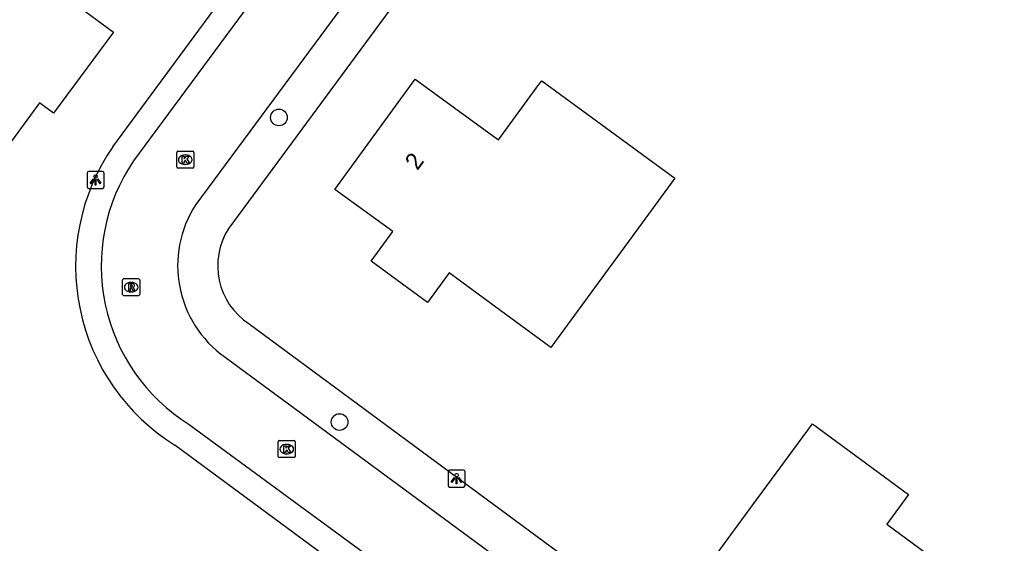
# Model space of a CAD drawing. Extents: x 163427 to 164190, y 380331 to 381641.
# Drawn here: x 163847.7 to 163905.6, y 381468.3 to 381499 of the extents above; entities that cross this region are included whole.
import ezdxf

# ---------------------------------------------------------------- set-up
doc = ezdxf.new("R2010")
doc.units = 0
for name, color, linetype in [('IMGEO_Boom', 7, 'Continuous'), ('IMGEO_Kolk', 7, 'Continuous'), ('IMGEO_Lichtpunt', 7, 'Continuous'), ('IMGEO_Pand', 7, 'Continuous'), ('IMGEO_Pand_nummerreeks', 7, 'Continuous'), ('IMGEO_Rijbaan_lokaal_open', 7, 'Continuous'), ('IMGEO_Rioolput', 7, 'Continuous'), ('IMGEO_Voetpad_open', 7, 'Continuous')]:
    doc.layers.add(name, color=color, linetype=linetype)

msp = doc.modelspace()

# ---------------------------------------------------------------- linework, layer by layer
at = {"layer": 'IMGEO_Boom'}
for centre in [(163862.867, 381493.315), (163866.424, 381475.447)]:
    msp.add_circle(centre, 0.489, dxfattribs=at)
at = {"layer": 'IMGEO_Kolk'}
for p, q in [((163856.874, 381490.413), (163856.874, 381491.265)), ((163856.949, 381491.339), (163857.801, 381491.339)), ((163857.362, 381491.119), (163857.387, 381491.119)), ((163857.875, 381491.265), (163857.875, 381490.413)), ((163857.801, 381490.339), (163856.949, 381490.339)), ((163857.385, 381490.559), (163857.36, 381490.559)), ((163862.824, 381473.43), (163862.824, 381474.282)), ((163862.899, 381474.356), (163863.751, 381474.356)), ((163863.312, 381474.136), (163863.337, 381474.136)), ((163863.825, 381474.282), (163863.825, 381473.43)), ((163863.335, 381473.576), (163863.31, 381473.576)), ((163863.751, 381473.356), (163862.899, 381473.356))]:
    msp.add_line(p, q, dxfattribs=at)
for points in [[(163856.874, 381490.413), (163856.874, 381491.265)], [(163856.949, 381491.339), (163857.801, 381491.339)], [(163857.195, 381491.039), (163857.318, 381491.039), (163857.318, 381490.888), (163857.448, 381491.039), (163857.612, 381491.039), (163857.466, 381490.888), (163857.619, 381490.639), (163857.467, 381490.639), (163857.382, 381490.803), (163857.318, 381490.736), (163857.318, 381490.639), (163857.195, 381490.639), (163857.195, 381491.039)], [(163857.875, 381491.265), (163857.875, 381490.413)], [(163857.801, 381490.339), (163856.949, 381490.339)], [(163862.824, 381473.43), (163862.824, 381474.282)], [(163862.899, 381474.356), (163863.751, 381474.356)], [(163863.145, 381474.056), (163863.268, 381474.056), (163863.268, 381473.905), (163863.398, 381474.056), (163863.562, 381474.056), (163863.416, 381473.905), (163863.569, 381473.656), (163863.417, 381473.656), (163863.332, 381473.82), (163863.268, 381473.753), (163863.268, 381473.656), (163863.145, 381473.656), (163863.145, 381474.056)], [(163863.825, 381474.282), (163863.825, 381473.43)], [(163863.751, 381473.356), (163862.899, 381473.356)]]:
    msp.add_lwpolyline(points, dxfattribs=at)
for centre, start, end in [((163856.951, 381491.263), 91.55205, 178.44795), ((163856.951, 381491.263), 91.55205, 178.44795), ((163857.799, 381491.263), 1.55205, 88.44795), ((163857.799, 381491.263), 1.55205, 88.44795), ((163856.951, 381490.415), 181.55205, 268.44795), ((163856.951, 381490.415), 181.55205, 268.44795), ((163857.799, 381490.415), 271.55205, 358.44795), ((163857.799, 381490.415), 271.55205, 358.44795), ((163862.901, 381474.28), 91.55205, 178.44795), ((163862.901, 381474.28), 91.55205, 178.44795), ((163863.749, 381474.28), 1.55205, 88.44795), ((163863.749, 381474.28), 1.55205, 88.44795), ((163862.901, 381473.432), 181.55205, 268.44795), ((163862.901, 381473.432), 181.55205, 268.44795), ((163863.749, 381473.432), 271.55205, 358.44795), ((163863.749, 381473.432), 271.55205, 358.44795)]:
    msp.add_arc(centre, 0.0765, start, end, dxfattribs=at)
for centre, major_axis, ratio, start_param, end_param in [((163857.361, 381490.839), (-0.387, 0.002), 0.722429, 4.712389, 7.853982), ((163857.386, 381490.839), (-0.39, 0.002), 0.717154, 1.570796, 4.712389), ((163863.311, 381473.856), (-0.387, 0.002), 0.722429, 4.712389, 7.853982), ((163863.336, 381473.856), (-0.39, 0.002), 0.717154, 1.570796, 4.712389)]:
    msp.add_ellipse(centre, major_axis=major_axis, ratio=ratio, start_param=start_param, end_param=end_param, dxfattribs=at)
at = {"layer": 'IMGEO_Lichtpunt'}
for p, q in [((163851.617, 381490.054), (163851.617, 381489.247)), ((163851.617, 381490.054), (163851.617, 381489.247)), ((163852.519, 381490.149), (163851.711, 381490.149)), ((163852.519, 381490.149), (163851.711, 381490.149)), ((163852.613, 381489.247), (163852.613, 381490.054)), ((163852.613, 381489.247), (163852.613, 381490.054)), ((163851.711, 381489.153), (163852.519, 381489.153)), ((163851.711, 381489.153), (163852.519, 381489.153)), ((163872.782, 381472.53), (163872.782, 381471.723)), ((163872.782, 381472.53), (163872.782, 381471.723)), ((163873.684, 381472.625), (163872.876, 381472.625)), ((163873.684, 381472.625), (163872.876, 381472.625)), ((163873.778, 381471.723), (163873.778, 381472.53)), ((163873.778, 381471.723), (163873.778, 381472.53)), ((163872.876, 381471.629), (163873.684, 381471.629)), ((163872.876, 381471.629), (163873.684, 381471.629))]:
    msp.add_line(p, q, dxfattribs=at)
for points in [[(163851.991, 381489.718), (163852.03, 381489.69), (163851.842, 381489.428), (163851.804, 381489.455), (163851.991, 381489.718)], [(163852.203, 381489.69), (163852.241, 381489.717), (163852.428, 381489.455), (163852.389, 381489.427), (163852.203, 381489.69)], [(163852.093, 381489.67), (163852.14, 381489.67), (163852.14, 381489.348), (163852.093, 381489.348), (163852.093, 381489.67)], [(163873.156, 381472.194), (163873.195, 381472.166), (163873.007, 381471.904), (163872.969, 381471.931), (163873.156, 381472.194)], [(163873.258, 381472.146), (163873.305, 381472.146), (163873.305, 381471.824), (163873.258, 381471.824), (163873.258, 381472.146)], [(163873.368, 381472.166), (163873.406, 381472.193), (163873.593, 381471.931), (163873.554, 381471.903), (163873.368, 381472.166)]]:
    msp.add_lwpolyline(points, dxfattribs=at)
for centre in [(163852.116, 381489.852), (163873.281, 381472.328)]:
    msp.add_circle(centre, 0.0994, dxfattribs=at)
for centre, start, end in [((163851.711, 381490.054), 90, 180), ((163851.711, 381490.054), 90, 180), ((163852.519, 381490.054), 0, 90), ((163852.519, 381490.054), 0, 90), ((163851.711, 381489.247), 180, 270), ((163851.711, 381489.247), 180, 270), ((163852.519, 381489.247), 270, 0), ((163852.519, 381489.247), 270, 360), ((163872.876, 381472.53), 90, 180), ((163872.876, 381472.53), 90, 180), ((163873.684, 381472.53), 0, 90), ((163873.684, 381472.53), 0, 90), ((163872.876, 381471.723), 180, 270), ((163872.876, 381471.723), 180, 270), ((163873.684, 381471.723), 270, 0), ((163873.684, 381471.723), 270, 360)]:
    msp.add_arc(centre, 0.0946, start, end, dxfattribs=at)
at = {"layer": 'IMGEO_Pand'}
for points in [[(163840.559, 381501.215), (163838.613, 381502.64), (163838.821, 381502.925), (163841.407, 381506.456), (163844.537, 381504.165), (163844.768, 381504.479), (163849.138, 381501.28), (163850.887, 381500), (163853.173, 381498.327), (163849.649, 381493.564), (163848.827, 381494.174), (163843.461, 381486.835), (163839.432, 381489.796), (163835.871, 381492.414), (163832.768, 381494.662), (163835.495, 381498.386), (163837.444, 381496.96), (163840.559, 381501.215)], [(163883.361, 381486.044), (163881.148, 381483.02), (163878.811, 381479.828), (163875.586, 381482.188), (163872.845, 381484.194), (163871.576, 381482.461), (163868.27, 381484.885), (163869.535, 381486.618), (163866.141, 381489.096), (163870.861, 381495.554), (163874.319, 381493.038), (163875.746, 381491.999), (163878.105, 381495.239), (163878.273, 381495.47), (163886.078, 381489.756), (163883.361, 381486.044)], [(163901.011, 381459.426), (163896.777, 381462.53), (163898.065, 381464.264), (163895.897, 381465.874), (163893.327, 381462.414), (163887.695, 381466.561), (163890.658, 381470.59), (163894.148, 381475.336), (163899.781, 381471.185), (163898.508, 381469.457), (163904.896, 381464.749), (163904.478, 381464.177)]]:
    msp.add_lwpolyline(points, dxfattribs=at)
at = {"layer": 'IMGEO_Rijbaan_lokaal_open'}
for points in [[(163890.772, 381540.06), (163861.162, 381500), (163854.341, 381490.772)], [(163894.412, 381537.451), (163866.707, 381500), (163857.987, 381488.213)], [(163859.705, 381479.249), (163908.991, 381442.925)], [(163857.603, 381475.306), (163868.387, 381467.381)]]:
    msp.add_lwpolyline(points, dxfattribs=at)
for centre, radius, start, end in [((163863.415, 381484.609), 10.969, 145.81511, 238.00477), ((163863.53, 381484.629), 6.601, 147.10922, 234.58976)]:
    msp.add_arc(centre, radius, start, end, dxfattribs=at)
at = {"layer": 'IMGEO_Rioolput'}
for p, q in [((163853.702, 381482.932), (163853.702, 381483.784)), ((163853.777, 381483.858), (163854.629, 381483.858)), ((163854.19, 381483.638), (163854.215, 381483.638)), ((163854.703, 381483.784), (163854.703, 381482.932)), ((163854.629, 381482.858), (163853.777, 381482.858)), ((163854.213, 381483.078), (163854.188, 381483.078))]:
    msp.add_line(p, q, dxfattribs=at)
for points in [[(163853.702, 381482.932), (163853.702, 381483.784)], [(163853.777, 381483.858), (163854.629, 381483.858)], [(163854.291, 381483.556), (163854.039, 381483.558), (163854.039, 381483.158)], [(163854.039, 381483.158), (163854.163, 381483.158), (163854.163, 381483.32), (163854.174, 381483.32)], [(163854.217, 381483.477), (163854.163, 381483.477), (163854.163, 381483.396)], [(163854.163, 381483.396), (163854.215, 381483.396)], [(163854.703, 381483.784), (163854.703, 381482.932)], [(163854.629, 381482.858), (163853.777, 381482.858)], [(163854.221, 381483.291), (163854.292, 381483.158), (163854.432, 381483.158), (163854.367, 381483.284)]]:
    msp.add_lwpolyline(points, dxfattribs=at)
for centre, radius, start, end in [((163853.779, 381483.782), 0.0765, 91.55205, 178.44795), ((163853.779, 381483.782), 0.0765, 91.55205, 178.44795), ((163854.173, 381483.267), 0.0533, 26.02933, 88.69889), ((163854.199, 381483.585), 0.19, 274.7715, 282.96867), ((163854.223, 381483.381), 0.0964, 77.00612, 93.18647), ((163854.237, 381483.438), 0.0378, 276.66336, 79.67722), ((163854.29, 381483.446), 0.109, 350.36119, 89.41601), ((163854.288, 381483.446), 0.112, 277.58423, 350.98172), ((163854.272, 381483.231), 0.108, 29.51342, 73.79051), ((163854.627, 381483.782), 0.0765, 1.55205, 88.44795), ((163854.627, 381483.782), 0.0765, 1.55205, 88.44795), ((163853.779, 381482.934), 0.0765, 181.55205, 268.44795), ((163853.779, 381482.934), 0.0765, 181.55205, 268.44795), ((163854.627, 381482.934), 0.0765, 271.55205, 358.44795), ((163854.627, 381482.934), 0.0765, 271.55205, 358.44795)]:
    msp.add_arc(centre, radius, start, end, dxfattribs=at)
for centre, major_axis, ratio, start_param, end_param in [((163854.189, 381483.358), (-0.387, 0.002), 0.722429, 4.712389, 7.853982), ((163854.214, 381483.358), (-0.39, 0.002), 0.717154, 1.570796, 4.712389)]:
    msp.add_ellipse(centre, major_axis=major_axis, ratio=ratio, start_param=start_param, end_param=end_param, dxfattribs=at)
at = {"layer": 'IMGEO_Voetpad_open'}
for points in [[(163853.125, 381491.594), (163859.32, 381500), (163894.099, 381547.191)], [(163896.233, 381536.108), (163869.633, 381500), (163859.926, 381486.823)], [(163861.127, 381481.2), (163910.346, 381444.828)], [(163867.515, 381466.148), (163856.769, 381474.087)]]:
    msp.add_lwpolyline(points, dxfattribs=at)
for centre, radius, start, end in [((163863.308, 381484.581), 12.364, 145.44331, 238.07262), ((163863.352, 381484.615), 4.076, 147.20046, 236.9125)]:
    msp.add_arc(centre, radius, start, end, dxfattribs=at)

# ---------------------------------------------------------------- texts
at = {"layer": 'IMGEO_Pand_nummerreeks'}
msp.add_text('2', height=1, rotation=53.83511, dxfattribs=at).set_placement((163870.986, 381490.166))

doc.saveas('drawing.dxf')
